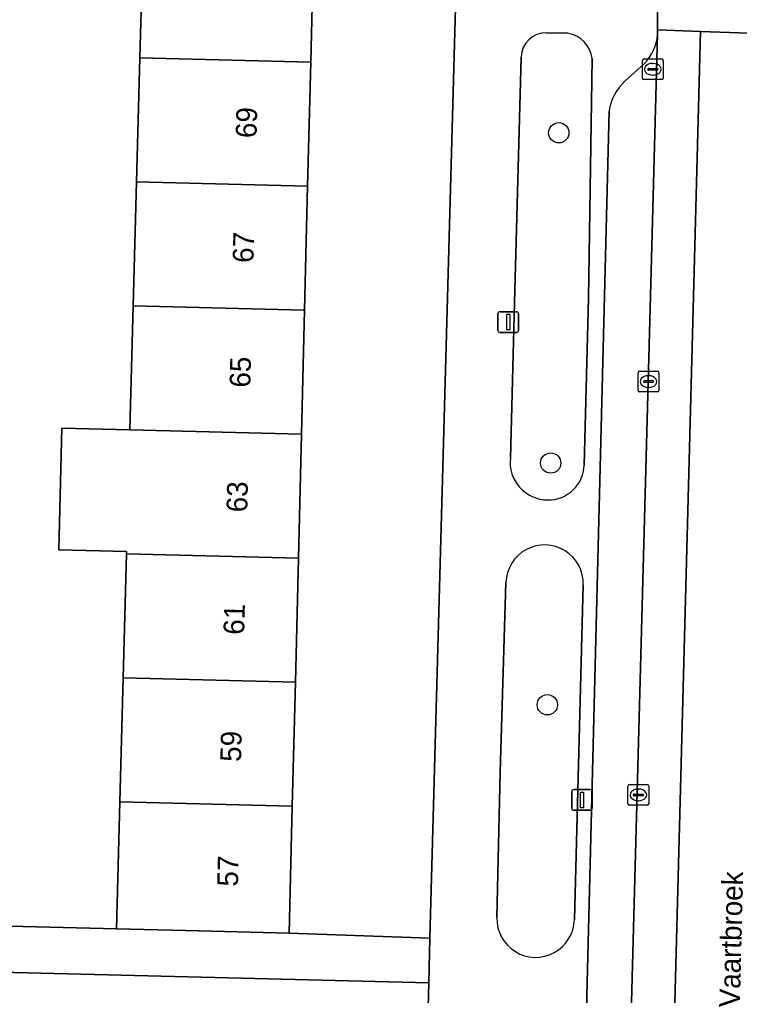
# Model space of a CAD drawing. Extents: x 162026 to 163502, y 387295 to 388169.
# Drawn here: x 162866.27 to 162900.96, y 387865.97 to 387912.99 of the extents above; entities that cross this region are included whole.
import ezdxf

# ---------------------------------------------------------------- set-up
doc = ezdxf.new("R2010")
doc.units = 0
for name, color, linetype in [('IMGEO_Boom', 7, 'Continuous'), ('IMGEO_Erf', 7, 'Continuous'), ('IMGEO_Fietspad_gesloten', 7, 'Continuous'), ('IMGEO_Groenvoorziening', 7, 'Continuous'), ('IMGEO_Kolk', 7, 'Continuous'), ('IMGEO_Lichtmast', 7, 'Continuous'), ('IMGEO_Openbare_ruimte_label', 7, 'Continuous'), ('IMGEO_Pand', 7, 'Continuous'), ('IMGEO_Pand_nummerreeks', 7, 'Continuous'), ('IMGEO_Parkeervlak_open', 7, 'Continuous'), ('IMGEO_Rijbaan_lokaal_gesloten', 7, 'Continuous'), ('IMGEO_Rijbaan_lokaal_open', 7, 'Continuous'), ('IMGEO_Voetpad_open', 7, 'Continuous')]:
    doc.layers.add(name, color=color, linetype=linetype)

msp = doc.modelspace()

# ---------------------------------------------------------------- linework, layer by layer
at = {"layer": 'IMGEO_Boom'}
for centre in [(162892.252, 387907.529), (162891.863, 387891.623), (162891.702, 387879.978)]:
    msp.add_circle(centre, 0.489, dxfattribs=at)
at = {"layer": 'IMGEO_Erf'}
for points in [[(162880.454, 387917.045), (162880.302, 387910.925), (162880.154, 387904.953), (162880.006, 387898.981), (162879.858, 387893.009), (162879.71, 387887.037), (162879.562, 387881.064), (162879.414, 387875.092), (162879.262, 387868.97), (162886.045, 387868.738), (162887.403, 387918.244)], [(162859.352, 387869.473), (162870.948, 387869.184), (162871.111, 387875.308), (162871.27, 387881.28), (162871.43, 387887.252), (162871.433, 387887.359), (162868.164, 387887.446), (162868.32, 387893.309), (162871.589, 387893.224), (162871.748, 387899.196), (162871.907, 387905.168), (162872.066, 387911.14), (162872.097, 387912.286), (162872.24, 387917.283)], [(162885.299, 387841.567), (162885.986, 387866.589), (162862.779, 387867.158), (162862.731, 387865.473)]]:
    msp.add_lwpolyline(points, dxfattribs=at)
at = {"layer": 'IMGEO_Fietspad_gesloten'}
msp.add_lwpolyline([(162899.085, 387912.416), (162897.011, 387912.493), (162897.009, 387912.273), (162896.663, 387899.08), (162893.38, 387777.248), (162893.367, 387776.946), (162895.507, 387776.882)], close=True, dxfattribs=at)
at = {"layer": 'IMGEO_Groenvoorziening'}
for points in [[(162892.683, 387912.327), (162891.658, 387912.347)], [(162890.44, 387911.181), (162890.117, 387899.344), (162889.92, 387891.856)], [(162893.479, 387891.516), (162893.689, 387899.56), (162893.862, 387911.107)], [(162889.709, 387885.868), (162889.432, 387876.737), (162889.27, 387869.729)], [(162893.004, 387869.63), (162893.436, 387885.752)]]:
    msp.add_lwpolyline(points, dxfattribs=at)
for centre, radius, start, end in [((162891.635, 387911.152), 1.195, 88.8948, 178.6061), ((162892.466, 387910.937), 1.406, 6.9224, 81.1194), ((162891.721, 387891.658), 1.812, 173.7334, 269.6398), ((162891.752, 387891.574), 1.728, 268.6207, 358.0814), ((162891.573, 387885.812), 1.864, 358.1708, 178.2638), ((162891.137, 387869.679), 1.868, 178.4766, 358.486)]:
    msp.add_arc(centre, radius, start, end, dxfattribs=at)
at = {"layer": 'IMGEO_Kolk'}
for p, q in [((162896.286, 387910.164), (162896.286, 387911.016)), ((162896.361, 387911.09), (162897.213, 387911.09)), ((162897.287, 387911.016), (162897.287, 387910.164)), ((162896.545, 387910.584), (162896.545, 387910.596)), ((162896.983, 387910.547), (162896.585, 387910.547)), ((162896.588, 387910.633), (162896.986, 387910.633)), ((162896.774, 387910.87), (162896.799, 387910.87)), ((162897.029, 387910.596), (162897.029, 387910.584)), ((162897.213, 387910.09), (162896.361, 387910.09)), ((162896.797, 387910.31), (162896.772, 387910.31)), ((162896.074, 387895.122), (162896.074, 387895.974)), ((162896.149, 387896.048), (162897.001, 387896.048)), ((162897.075, 387895.974), (162897.075, 387895.122)), ((162896.333, 387895.542), (162896.333, 387895.554)), ((162896.771, 387895.505), (162896.373, 387895.505)), ((162896.376, 387895.591), (162896.774, 387895.591)), ((162896.562, 387895.828), (162896.587, 387895.828)), ((162896.817, 387895.554), (162896.817, 387895.542)), ((162897.001, 387895.048), (162896.149, 387895.048)), ((162896.585, 387895.268), (162896.56, 387895.268)), ((162895.662, 387876.137), (162896.514, 387876.137)), ((162895.587, 387875.211), (162895.587, 387876.063)), ((162895.846, 387875.631), (162895.846, 387875.643)), ((162895.889, 387875.68), (162896.287, 387875.68)), ((162896.075, 387875.917), (162896.1, 387875.917)), ((162896.33, 387875.643), (162896.33, 387875.631)), ((162896.588, 387876.063), (162896.588, 387875.211)), ((162896.284, 387875.594), (162895.886, 387875.594)), ((162896.098, 387875.357), (162896.073, 387875.357)), ((162896.514, 387875.137), (162895.662, 387875.137))]:
    msp.add_line(p, q, dxfattribs=at)
for points in [[(162896.286, 387910.164), (162896.286, 387911.016)], [(162896.361, 387911.09), (162897.213, 387911.09)], [(162897.287, 387911.016), (162897.287, 387910.164)], [(162897.213, 387910.09), (162896.361, 387910.09)], [(162896.074, 387895.122), (162896.074, 387895.974)], [(162896.149, 387896.048), (162897.001, 387896.048)], [(162897.075, 387895.974), (162897.075, 387895.122)], [(162897.001, 387895.048), (162896.149, 387895.048)], [(162895.662, 387876.137), (162896.514, 387876.137)], [(162895.587, 387875.211), (162895.587, 387876.063)], [(162896.588, 387876.063), (162896.588, 387875.211)], [(162896.514, 387875.137), (162895.662, 387875.137)]]:
    msp.add_lwpolyline(points, dxfattribs=at)
for centre, radius, start, end in [((162896.363, 387911.014), 0.0765, 91.552, 178.448), ((162896.363, 387911.014), 0.0765, 91.552, 178.448), ((162897.211, 387911.014), 0.0765, 1.552, 88.448), ((162897.211, 387911.014), 0.0765, 1.552, 88.448), ((162896.585, 387910.593), 0.0403, 85.8775, 175.7526), ((162896.582, 387910.583), 0.0366, 178.938, 274.7102), ((162896.986, 387910.59), 0.043, 264.8664, 352.4533), ((162896.99, 387910.595), 0.0386, 1.7309, 96.639), ((162896.363, 387910.166), 0.0765, 181.552, 268.448), ((162896.363, 387910.166), 0.0765, 181.552, 268.448), ((162897.211, 387910.166), 0.0765, 271.552, 358.448), ((162897.211, 387910.166), 0.0765, 271.552, 358.448), ((162896.151, 387895.972), 0.0765, 91.552, 178.448), ((162896.151, 387895.972), 0.0765, 91.552, 178.448), ((162896.999, 387895.972), 0.0765, 1.552, 88.448), ((162896.999, 387895.972), 0.0765, 1.552, 88.448), ((162896.373, 387895.551), 0.0403, 85.8775, 175.7526), ((162896.37, 387895.541), 0.0366, 178.938, 274.7102), ((162896.774, 387895.548), 0.043, 264.8664, 352.4533), ((162896.778, 387895.553), 0.0386, 1.7309, 96.639), ((162896.151, 387895.124), 0.0765, 181.552, 268.448), ((162896.151, 387895.124), 0.0765, 181.552, 268.448), ((162896.999, 387895.124), 0.0765, 271.552, 358.448), ((162896.999, 387895.124), 0.0765, 271.552, 358.448), ((162895.664, 387876.061), 0.0765, 91.552, 178.448), ((162895.664, 387876.061), 0.0765, 91.552, 178.448), ((162896.512, 387876.061), 0.0765, 1.552, 88.448), ((162896.512, 387876.061), 0.0765, 1.552, 88.448), ((162895.886, 387875.64), 0.0403, 85.8775, 175.7526), ((162896.291, 387875.642), 0.0386, 1.7309, 96.639), ((162895.664, 387875.213), 0.0765, 181.552, 268.448), ((162895.664, 387875.213), 0.0765, 181.552, 268.448), ((162895.883, 387875.63), 0.0366, 178.938, 274.7102), ((162896.287, 387875.637), 0.043, 264.8664, 352.4533), ((162896.512, 387875.213), 0.0765, 271.552, 358.448), ((162896.512, 387875.213), 0.0765, 271.552, 358.448)]:
    msp.add_arc(centre, radius, start, end, dxfattribs=at)
for centre, major_axis, ratio, start_param, end_param in [((162896.773, 387910.59), (-0.387, 0.002), 0.722429, 4.712389, 7.853982), ((162896.798, 387910.59), (-0.39, 0.002), 0.717154, 1.570796, 4.712389), ((162896.561, 387895.548), (-0.387, 0.002), 0.722429, 4.712389, 7.853982), ((162896.586, 387895.548), (-0.39, 0.002), 0.717154, 1.570796, 4.712389), ((162896.074, 387875.637), (-0.387, 0.002), 0.722429, 4.712389, 7.853982), ((162896.099, 387875.637), (-0.39, 0.002), 0.717154, 1.570796, 4.712389)]:
    msp.add_ellipse(centre, major_axis=major_axis, ratio=ratio, start_param=start_param, end_param=end_param, dxfattribs=at)
at = {"layer": 'IMGEO_Lichtmast'}
for p, q in [((162889.325, 387898.011), (162889.325, 387898.811)), ((162889.325, 387898.811), (162889.325, 387898.011)), ((162889.425, 387898.911), (162890.215, 387898.911)), ((162890.215, 387898.911), (162889.425, 387898.911)), ((162890.315, 387898.811), (162890.315, 387898.011)), ((162890.315, 387898.011), (162890.315, 387898.811)), ((162890.215, 387897.911), (162889.425, 387897.911)), ((162889.425, 387897.911), (162890.215, 387897.911)), ((162892.877, 387874.996), (162892.877, 387875.796)), ((162892.877, 387875.796), (162892.877, 387874.996)), ((162892.977, 387875.896), (162893.767, 387875.896)), ((162893.767, 387875.896), (162892.977, 387875.896)), ((162893.867, 387875.796), (162893.867, 387874.996)), ((162893.867, 387874.996), (162893.867, 387875.796)), ((162893.767, 387874.896), (162892.977, 387874.896)), ((162892.977, 387874.896), (162893.767, 387874.896))]:
    msp.add_line(p, q, dxfattribs=at)
for points in [[(162889.745, 387898.786), (162889.895, 387898.786), (162889.895, 387898.036), (162889.745, 387898.036), (162889.745, 387898.786)], [(162893.297, 387875.771), (162893.447, 387875.771), (162893.447, 387875.021), (162893.297, 387875.021), (162893.297, 387875.771)]]:
    msp.add_lwpolyline(points, dxfattribs=at)
for centre, start, end in [((162889.425, 387898.811), 90, 180), ((162889.425, 387898.811), 90, 180), ((162890.215, 387898.811), 0, 90), ((162890.215, 387898.811), 360, 90), ((162889.425, 387898.011), 180, 270), ((162889.425, 387898.011), 180, 270), ((162890.215, 387898.011), 270, 0), ((162890.215, 387898.011), 270, 0), ((162892.977, 387875.796), 90, 180), ((162892.977, 387875.796), 90, 180), ((162893.767, 387875.796), 0, 90), ((162893.767, 387875.796), 360, 90), ((162892.977, 387874.996), 180, 270), ((162892.977, 387874.996), 180, 270), ((162893.767, 387874.996), 270, 0), ((162893.767, 387874.996), 270, 0)]:
    msp.add_arc(centre, 0.1, start, end, dxfattribs=at)
at = {"layer": 'IMGEO_Pand'}
for points in [[(162880.302, 387910.925), (162880.454, 387917.045), (162872.24, 387917.283), (162872.097, 387912.286), (162872.066, 387911.14)], [(162880.154, 387904.953), (162880.302, 387910.925), (162872.066, 387911.14), (162871.907, 387905.168)], [(162871.907, 387905.168), (162871.748, 387899.196), (162880.006, 387898.981), (162880.154, 387904.953)], [(162871.748, 387899.196), (162871.589, 387893.224), (162879.858, 387893.009), (162880.006, 387898.981)], [(162879.858, 387893.009), (162871.589, 387893.224), (162868.32, 387893.309), (162868.164, 387887.446), (162871.433, 387887.359), (162871.43, 387887.252), (162879.71, 387887.037)], [(162871.43, 387887.252), (162871.27, 387881.28), (162879.562, 387881.064), (162879.71, 387887.037)], [(162879.414, 387875.092), (162879.562, 387881.064), (162871.27, 387881.28), (162871.111, 387875.308)], [(162879.262, 387868.97), (162879.414, 387875.092), (162871.111, 387875.308), (162870.948, 387869.184), (162874.264, 387869.099)]]:
    msp.add_lwpolyline(points, close=True, dxfattribs=at)
at = {"layer": 'IMGEO_Parkeervlak_open'}
for points in [[(162896.663, 387899.08), (162897.009, 387912.273)], [(162896.382, 387910.873), (162895.442, 387910.01)], [(162894.678, 387908.582), (162891.466, 387781.316), (162891.496, 387780.824), (162891.549, 387780.469)], [(162893.38, 387777.248), (162896.663, 387899.08)]]:
    msp.add_lwpolyline(points, dxfattribs=at)
for centre, radius, start, end in [((162894.784, 387912.429), 2.231, 315.7649, 355.984), ((162897.043, 387908.235), 2.39, 132.0498, 171.6554)]:
    msp.add_arc(centre, radius, start, end, dxfattribs=at)
at = {"layer": 'IMGEO_Rijbaan_lokaal_gesloten'}
msp.add_lwpolyline([(162902.8, 387912.277), (162899.085, 387912.416), (162895.507, 387776.882), (162899.228, 387776.77)], close=True, dxfattribs=at)
at = {"layer": 'IMGEO_Rijbaan_lokaal_open'}
msp.add_lwpolyline([(162897.018, 387914.989), (162897.011, 387912.493), (162899.085, 387912.416), (162902.8, 387912.277), (162904.941, 387912.198), (162905.039, 387914.546)], dxfattribs=at)
at = {"layer": 'IMGEO_Voetpad_open'}
for points in [[(162889.843, 387922.868), (162887.512, 387922.987), (162887.403, 387918.244), (162886.045, 387868.738), (162885.986, 387866.589), (162885.299, 387841.567), (162884.452, 387804.959), (162884.424, 387803.745), (162883.88, 387780.251), (162883.624, 387774.17), (162883.489, 387769.331), (162883.423, 387767.152), (162885.223, 387767.128)], [(162897.009, 387912.273), (162897.011, 387912.493), (162897.018, 387914.989)], [(162891.658, 387912.347), (162892.683, 387912.327)], [(162889.92, 387891.856), (162890.117, 387899.344), (162890.44, 387911.181)], [(162893.862, 387911.107), (162893.689, 387899.56), (162893.479, 387891.516)], [(162895.442, 387910.01), (162896.382, 387910.873)], [(162891.549, 387780.469), (162891.496, 387780.824), (162891.466, 387781.316), (162894.678, 387908.582)], [(162889.27, 387869.729), (162889.432, 387876.737), (162889.709, 387885.868)], [(162893.436, 387885.752), (162893.004, 387869.63)]]:
    msp.add_lwpolyline(points, dxfattribs=at)
msp.add_lwpolyline([(162870.948, 387869.184), (162859.352, 387869.473), (162851.185, 387870.314), (162845.308, 387870.997), (162836.277, 387872.068), (162836.227, 387869.891), (162859.452, 387867.358), (162860.949, 387867.195), (162860.954, 387867.364), (162862.783, 387867.312), (162862.779, 387867.158), (162885.986, 387866.589), (162886.045, 387868.738), (162879.262, 387868.97), (162874.264, 387869.099)], close=True, dxfattribs=at)
for centre, radius, start, end in [((162891.635, 387911.152), 1.195, 88.8948, 178.6061), ((162892.466, 387910.937), 1.406, 6.9224, 81.1194), ((162894.784, 387912.429), 2.231, 315.7649, 355.984), ((162897.043, 387908.235), 2.39, 132.0498, 171.6554), ((162891.721, 387891.658), 1.812, 173.7334, 269.6398), ((162891.752, 387891.574), 1.728, 268.6207, 358.0814), ((162891.573, 387885.812), 1.864, 358.1708, 178.2638), ((162891.137, 387869.679), 1.868, 178.4766, 358.486)]:
    msp.add_arc(centre, radius, start, end, dxfattribs=at)

# ---------------------------------------------------------------- texts
at = {"layer": 'IMGEO_Openbare_ruimte_label'}
msp.add_text('Vaartbroek', height=1, rotation=88.6252, dxfattribs=at).set_placement((162900.977, 387865.397))
at = {"layer": 'IMGEO_Pand_nummerreeks'}
for s, rotation, p in [('69', 88.5797, (162877.69, 387907.267)), ('67', 88.5797, (162877.541, 387901.257)), ('65', 88.5797, (162877.392, 387895.248)), ('63', 88.5793, (162877.243, 387889.24)), ('61', 88.5797, (162877.097, 387883.342)), ('59', 88.5797, (162876.945, 387877.22)), ('57', 88.5797, (162876.796, 387871.211))]:
    msp.add_text(s, height=1, rotation=rotation, dxfattribs=at).set_placement(p)

doc.saveas('drawing.dxf')
